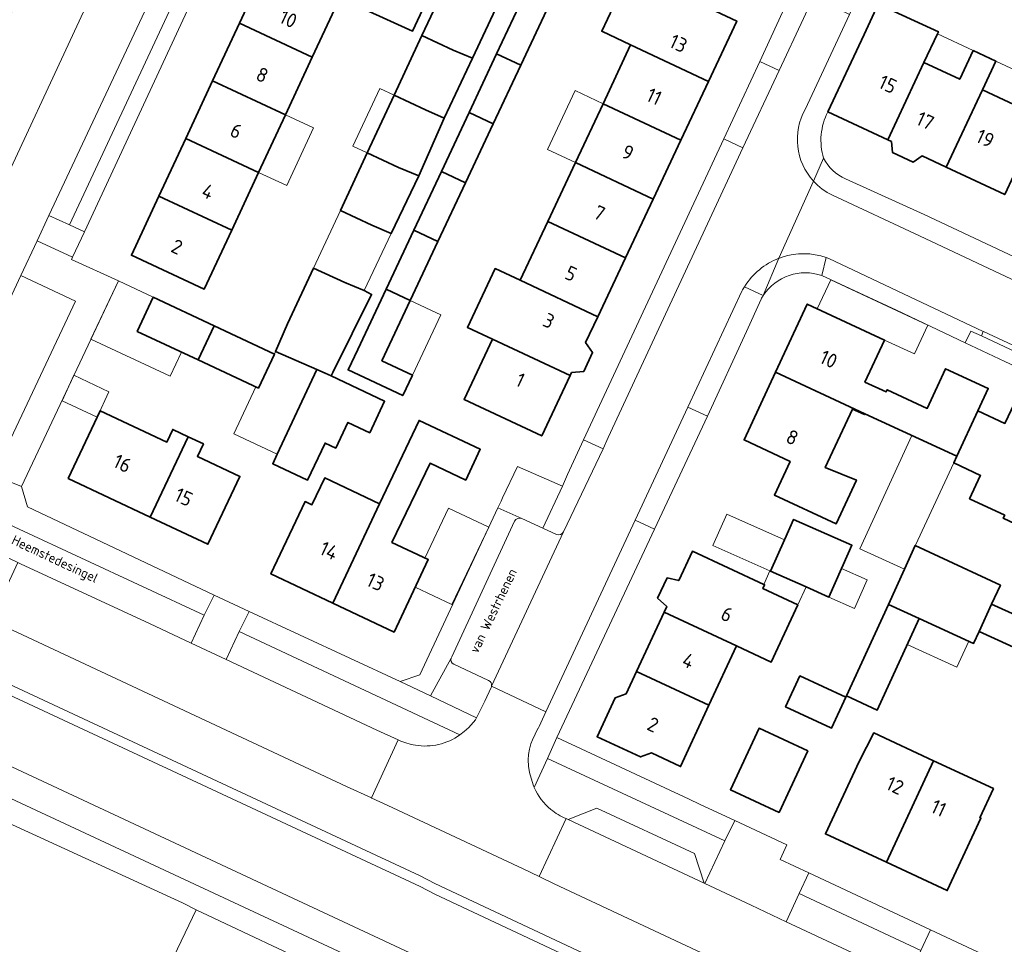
# Model space of a CAD drawing. Header units: metres. Extents: x 149984 to 156489, y 469398 to 478068.
# Tile 516 of 656: x 153760 to 153853, y 473767 to 473854. Entities that reach past the tile are written whole.
import ezdxf
from ezdxf.enums import TextEntityAlignment as Align

# ---------------------------------------------------------------- set-up
doc = ezdxf.new("R2010")
doc.units = ezdxf.units.M
doc.header["$LTSCALE"] = 0.75
for name, color, linetype, lineweight in [('B-WE-GR-BEPLANTING_CULTUUR_HEESTERS-GV', 252, 'Continuous', 18), ('B-WE-GR-BEPLANTING_CULTUUR_ROOS-GV', 252, 'Continuous', 18), ('B-WE-OG-BEBOUWING-GV', 6, 'Continuous', 35), ('B-WE-OG-BEBOUWING-T18', 1, 'Continuous', 18), ('B-WE-OG-BEBOUWING_LUIFEL-GV', 6, 'Continuous', 18), ('B-WE-OG-BEBOUWING_OVERBOUWING-GV', 6, 'Continuous', 18), ('B-WE-OG-TERREIN_BEGROEID-GV', 252, 'Continuous', 18), ('B-WE-OG-TERREIN_ERF-GV', 252, 'Continuous', 18), ('B-WE-OG-TERREIN_OEVER-GV', 252, 'Continuous', 18), ('B-WE-OG-TOPOGRAFIE-T18', 7, 'Continuous', 18), ('B-WE-OG-WATER-GV', 252, 'Continuous', 18), ('B-WE-VH-OPENVERHARDING_BETONELEMENT-GV', 252, 'Continuous', 18), ('B-WE-VH-OPENVERHARDING_BETONSTRAATSTEEN-GV', 252, 'Continuous', 18), ('B-WE-VH-OPENVERHARDING_STRAATBAKSTEEN-GV', 252, 'Continuous', 18), ('B-WE-VH-OPENVERHARDING_TEGEL-GV', 252, 'Continuous', 18)]:
    doc.layers.add(name, color=color, linetype=linetype, lineweight=lineweight)
doc.styles.add('NLCS-ISO-M500-T18', font='NLCS-ISO.ttf', dxfattribs={"height": 0.9})
doc.styles.add('NLCS-ISO-M750-T18', font='NLCS-ISO.ttf', dxfattribs={"height": 1.35})

msp = doc.modelspace()

# ---------------------------------------------------------------- linework, layer by layer
at = {"layer": 'B-WE-GR-BEPLANTING_CULTUUR_HEESTERS-GV', "flags": 128}
for points in [[(153801.646, 473787.058), (153780.935, 473796.761), (153779.696, 473794.154), (153793.851, 473787.51), (153795.839, 473786.608)], [(153800.829, 473794.271), (153798.883, 473790.723)], [(153804.334, 473792.176), (153801.066, 473793.714)], [(153798.883, 473790.723), (153803.2, 473788.65), (153803.971, 473790.228), (153804.59, 473791.521)], [(153795.839, 473786.608), (153795.925, 473786.569)], [(153811.612, 473779.204), (153811.678, 473779.177), (153811.797, 473779.122), (153814.506, 473780.174), (153823.683, 473775.936), (153824.568, 473773.147), (153824.649, 473773.104), (153826.532, 473777.12), (153809.884, 473784.835), (153808.621, 473782.118)]]:
    msp.add_lwpolyline(points, dxfattribs=at)
at = {"layer": 'B-WE-GR-BEPLANTING_CULTUUR_HEESTERS-GV'}
for points in [[(153801.066, 473793.714, -0.400433), (153800.829, 473794.271)], [(153804.627, 473791.645, 0.340171), (153804.334, 473792.176)], [(153804.59, 473791.521, 0.056256), (153804.627, 473791.645)], [(153795.925, 473786.569, 0.071896), (153797.467, 473786.09)], [(153797.467, 473786.09, 0.195716), (153801.646, 473787.058)], [(153808.621, 473782.118, 0.115215), (153810.192, 473780.061)], [(153810.192, 473780.061, 0.073517), (153811.612, 473779.204)]]:
    msp.add_lwpolyline(points, format="xyb", dxfattribs=at)
at = {"layer": 'B-WE-GR-BEPLANTING_CULTUUR_HEESTERS-GV', "flags": 128}
msp.add_lwpolyline([(153844.914, 473766.814), (153833.496, 473772.184), (153832.274, 473769.503), (153843.67, 473764.175)], close=True, dxfattribs=at)
at = {"layer": 'B-WE-GR-BEPLANTING_CULTUUR_ROOS-GV', "flags": 128}
msp.add_lwpolyline([(153758.642, 473803.972), (153760.142, 473803.262), (153760.405, 473803.126), (153772.513, 473797.517), (153776.412, 473795.679), (153777.648, 473798.304), (153760.27, 473806.388), (153752.185, 473810.132)], dxfattribs=at)
at = {"layer": 'B-WE-OG-BEBOUWING-GV', "flags": 128}
for points in [[(153790.367, 473856.248), (153797.187, 473853.116), (153798.382, 473855.68), (153792.898, 473858.235), (153795.415, 473863.636), (153788.98, 473866.634), (153787.861, 473864.232), (153786.13, 473865.037), (153783.522, 473859.434)], [(153790.367, 473856.248), (153783.522, 473859.434), (153780.94, 473853.885), (153787.785, 473850.7)], [(153817.676, 473851.847), (153824.971, 473848.421), (153827.63, 473854.082), (153817.619, 473858.784), (153814.96, 473853.123)], [(153805.027, 473855.253), (153803.217, 473856.096), (153800.278, 473857.464), (153798.066, 473852.713), (153801.012, 473851.359), (153802.815, 473850.585)], [(153810.025, 473855.601), (153807.753, 473856.667), (153805.096, 473851.011), (153807.368, 473849.944)], [(153841.82, 473842.925), (153845.215, 473850.193), (153846.47, 473852.88), (153846.562, 473853.078), (153840.911, 473855.656), (153839.587, 473852.822), (153836.192, 473845.554)], [(153785.266, 473845.287), (153787.785, 473850.7), (153780.94, 473853.885), (153778.421, 473848.473)], [(153795.465, 473847.127), (153798.404, 473845.759), (153800.16, 473844.955), (153802.815, 473850.585), (153801.012, 473851.359), (153798.066, 473852.713)], [(153822.376, 473842.896), (153824.971, 473848.421), (153817.676, 473851.847), (153815.081, 473846.322)], [(153842.167, 473842.763), (153842.274, 473841.735), (153844.2, 473840.836), (153845.056, 473841.414), (153847.312, 473840.36), (153850.707, 473847.628), (153851.951, 473850.32), (153849.833, 473851.309), (153848.578, 473848.622), (153845.215, 473850.193), (153841.82, 473842.925)], [(153807.368, 473849.944), (153805.096, 473851.011), (153802.502, 473845.487), (153804.773, 473844.42)], [(153782.747, 473839.875), (153785.266, 473845.287), (153778.421, 473848.473), (153775.902, 473843.061)], [(153850.707, 473847.628), (153847.312, 473840.36), (153852.804, 473837.795), (153856.199, 473845.062)], [(153795.884, 473840.345), (153797.78, 473839.562), (153800.16, 473844.955), (153798.404, 473845.759), (153795.465, 473847.127), (153792.944, 473841.713)], [(153815.081, 473846.322), (153812.486, 473840.797), (153819.78, 473837.371), (153822.376, 473842.896)], [(153799.906, 473839.962), (153802.178, 473838.895), (153804.773, 473844.42), (153802.502, 473845.487)], [(153773.383, 473837.648), (153780.228, 473834.463), (153782.747, 473839.875), (153775.902, 473843.061)], [(153795.189, 473834.15), (153797.78, 473839.562), (153795.884, 473840.345), (153792.944, 473841.713), (153790.425, 473836.301), (153793.364, 473834.933)], [(153812.486, 473840.797), (153809.89, 473835.272), (153817.185, 473831.845), (153819.78, 473837.371)], [(153802.178, 473838.895), (153799.906, 473839.962), (153797.311, 473834.437), (153799.583, 473833.37)], [(153780.228, 473834.463), (153773.383, 473837.648), (153770.801, 473832.1), (153777.646, 473828.914)], [(153814.59, 473826.32), (153817.185, 473831.845), (153809.89, 473835.272), (153807.295, 473829.747)], [(153794.716, 473828.912), (153796.988, 473827.845), (153799.583, 473833.37), (153797.311, 473834.437)], [(153790.845, 473829.523), (153787.906, 473830.891), (153785.464, 473825.646), (153784.333, 473823.06), (153788.221, 473821.359), (153788.227, 473821.356), (153789.007, 473821.015), (153789.553, 473820.776), (153789.705, 473821.081), (153793.359, 473828.423), (153792.662, 473828.778)], [(153812.136, 473821.095), (153813.27, 473821.18), (153814.104, 473822.968), (153813.45, 473823.893), (153814.59, 473826.32), (153807.295, 473829.747), (153804.95, 473830.849), (153802.355, 473825.324), (153804.7, 473824.222), (153811.995, 473820.795)], [(153796.988, 473827.845), (153794.716, 473828.912), (153792.057, 473823.25), (153791.152, 473821.324), (153796.28, 473818.915), (153797.184, 473820.841), (153794.328, 473822.183)], [(153777.06, 473822.272), (153778.561, 473825.472), (153772.857, 473828.147), (153771.357, 473824.946)], [(153831.286, 473821.118), (153839.671, 473817.22), (153848.288, 473813.215), (153850.279, 473817.498), (153851.248, 473819.584), (153847.248, 473821.443), (153845.517, 473817.72), (153841.748, 473819.472), (153841.653, 473819.268), (153839.675, 473820.186), (153841.509, 473824.131), (153834.255, 473827.504)], [(153778.561, 473825.472), (153777.06, 473822.272), (153782.726, 473819.616), (153784.226, 473822.815)], [(153811.995, 473820.795), (153804.7, 473824.222), (153802.041, 473818.561), (153809.336, 473815.135)], [(153789.007, 473821.015), (153788.227, 473821.356), (153788.221, 473821.359), (153784.501, 473813.415), (153784.075, 473812.519), (153787.336, 473810.97), (153788.994, 473814.46), (153789.986, 473813.989), (153791.131, 473816.4), (153793.177, 473815.428), (153794.582, 473818.388), (153789.553, 473820.776)], [(153831.286, 473821.118), (153828.327, 473814.754), (153832.651, 473812.743), (153831.18, 473809.579), (153836.974, 473806.886), (153838.879, 473810.984), (153835.944, 473812.161), (153838.498, 473817.654), (153839.629, 473817.129), (153839.671, 473817.22)], [(153859.248, 473815.619), (153853.713, 473818.219), (153852.815, 473816.307), (153850.279, 473817.498), (153848.288, 473813.215), (153848.006, 473812.609), (153850.522, 473811.427), (153850.503, 473811.386), (153849.493, 473809.236), (153852.794, 473807.685), (153852.661, 473807.402), (153854.897, 473806.353)], [(153772.571, 473807.515), (153776.126, 473815.058), (153774.693, 473815.736), (153774.137, 473814.551), (153767.864, 473817.495), (153764.884, 473811.138)], [(153794.107, 473808.754), (153789.714, 473799.434), (153795.473, 473796.72), (153798.675, 473803.514), (153795.256, 473805.126), (153798.841, 473812.57), (153802.198, 473810.989), (153803.561, 473813.881), (153797.808, 473816.592)], [(153772.571, 473807.515), (153777.996, 473804.958), (153780.999, 473811.329), (153777.007, 473813.203), (153777.559, 473814.379), (153776.126, 473815.058)], [(153794.107, 473808.754), (153788.95, 473811.184), (153787.76, 473808.661), (153787.109, 473808.968), (153783.906, 473802.172), (153789.714, 473799.434)], [(153837.636, 473803.037), (153838.452, 473804.874), (153832.973, 473807.296), (153832.149, 473805.441), (153832.121, 473805.378), (153830.81, 473802.425), (153834.145, 473800.951), (153836.289, 473800.003), (153837.477, 473802.679)], [(153820.808, 473798.583), (153827.603, 473795.424), (153830.87, 473793.905), (153833.364, 473799.27), (153830.086, 473800.794), (153830.252, 473801.154), (153830.166, 473801.194), (153823.47, 473804.308), (153822.188, 473801.551), (153821.09, 473801.798), (153820.2, 473799.884), (153821.058, 473799.121)], [(153844.766, 473797.994), (153849.877, 473795.655), (153850.387, 473796.769), (153851.567, 473799.349), (153852.39, 473801.105), (153844.401, 473804.849), (153843.381, 473802.62), (153841.87, 473799.318)], [(153827.603, 473795.424), (153820.808, 473798.583), (153818.225, 473793.027), (153825.031, 473789.863)], [(153841.87, 473799.318), (153837.934, 473790.714), (153840.83, 473789.389), (153844.766, 473797.994)], [(153851.567, 473799.349), (153850.387, 473796.769), (153855.818, 473794.285), (153857.024, 473796.852)], [(153818.225, 473793.027), (153817.247, 473790.924), (153816.233, 473790.553), (153814.529, 473786.89), (153818.61, 473784.993), (153819.624, 473785.363), (153822.362, 473784.09), (153825.031, 473789.863)], [(153836.478, 473787.725), (153836.542, 473787.696), (153837.888, 473790.61), (153833.567, 473792.606), (153832.221, 473789.691)], [(153831.616, 473779.785), (153834.302, 473785.56), (153829.733, 473787.685), (153827.047, 473781.91)], [(153841.685, 473775.102), (153846.116, 473784.63), (153840.499, 473787.242), (153839.13, 473784.56), (153835.967, 473777.761)], [(153846.116, 473784.63), (153841.685, 473775.102), (153847.399, 473772.445), (153850.561, 473779.244), (153850.462, 473779.29), (153851.732, 473782.018)]]:
    msp.add_lwpolyline(points, close=True, dxfattribs=at)
at = {"layer": 'B-WE-OG-BEBOUWING_LUIFEL-GV', "flags": 128}
for points in [[(153849.833, 473851.309), (153846.47, 473852.88), (153845.215, 473850.193), (153848.578, 473848.622)], [(153856.199, 473845.062), (153857.371, 473847.561), (153857.455, 473847.739), (153851.951, 473850.32), (153850.707, 473847.628)], [(153795.465, 473847.127), (153794.124, 473847.751), (153791.603, 473842.337), (153792.944, 473841.713)], [(153815.081, 473846.322), (153812.454, 473847.556), (153809.859, 473842.031), (153812.486, 473840.797)], [(153787.915, 473844.054), (153785.266, 473845.287), (153782.747, 473839.875), (153785.396, 473838.642)], [(153787.906, 473830.891), (153792.662, 473828.778), (153795.189, 473834.15), (153790.425, 473836.301)], [(153772.857, 473828.147), (153769.588, 473829.687), (153767.012, 473824.219), (153774.435, 473820.739), (153775.497, 473823.005), (153771.357, 473824.946)], [(153836.468, 473829.793), (153835.194, 473827.067), (153841.509, 473824.131), (153844.317, 473822.825), (153845.578, 473825.535)], [(153797.184, 473820.841), (153799.845, 473826.503), (153796.988, 473827.845), (153794.328, 473822.183)], [(153784.226, 473822.815), (153782.726, 473819.616), (153782.493, 473819.725), (153780.429, 473815.326), (153784.501, 473813.415), (153788.221, 473821.359), (153784.333, 473823.06)], [(153768.701, 473819.281), (153765.413, 473820.823), (153764.29, 473818.439), (153767.583, 473816.895)], [(153797.456, 473800.928), (153800.901, 473799.292), (153804.356, 473806.568), (153800.584, 473808.359), (153798.355, 473803.665), (153798.675, 473803.514)], [(153832.121, 473805.378), (153826.701, 473807.785), (153825.39, 473804.832), (153830.75, 473802.452), (153830.81, 473802.425)], [(153830.166, 473801.194), (153830.252, 473801.154), (153830.086, 473800.794), (153833.364, 473799.27), (153834.145, 473800.951), (153830.81, 473802.425), (153830.75, 473802.452)], [(153839.867, 473801.618), (153837.477, 473802.679), (153836.289, 473800.003), (153838.679, 473798.942)], [(153843.644, 473795.542), (153848.29, 473793.416), (153849.412, 473795.868), (153844.766, 473797.994)]]:
    msp.add_lwpolyline(points, close=True, dxfattribs=at)
at = {"layer": 'B-WE-OG-BEBOUWING_OVERBOUWING-GV', "flags": 128}
msp.add_lwpolyline([(153848.288, 473813.215), (153844.074, 473815.174), (153839.206, 473804.529), (153843.381, 473802.62), (153844.409, 473804.867), (153848.006, 473812.609)], close=True, dxfattribs=at)
at = {"layer": 'B-WE-OG-TERREIN_BEGROEID-GV', "flags": 128}
for points in [[(153747.459, 473814.832), (153747.962, 473815.702), (153748.492, 473816.806), (153757.21, 473835.412), (153766.713, 473855.817), (153775.6, 473874.819), (153770.091, 473877.406), (153749.598, 473833.665), (153749.591, 473833.65)], [(153859.035, 473750.339), (153843.153, 473757.766), (153810.487, 473773.082), (153809.149, 473773.749), (153809.087, 473773.778), (153807.571, 473774.487), (153794.874, 473780.427), (153793.391, 473781.121), (153793.344, 473781.143), (153790.993, 473782.225), (153757.614, 473797.84), (153756.074, 473798.551), (153751.015, 473800.888), (153745.322, 473803.56), (153744.936, 473802.738), (153737.117, 473806.408), (153737.503, 473807.231), (153737.255, 473807.347), (153735.71, 473808.072), (153728.715, 473811.32), (153711.847, 473819.343), (153707.409, 473821.429), (153706.357, 473821.798)], [(153856.786, 473735.849), (153849.089, 473739.372), (153829.262, 473748.556), (153745.963, 473787.382), (153722.154, 473798.518), (153715.41, 473801.7), (153711.731, 473803.467), (153710.073, 473804.303), (153709.392, 473804.694), (153708.156, 473805.481), (153707.789, 473805.736), (153706.969, 473806.35), (153706.019, 473807.13), (153703.579, 473809.223), (153698.47, 473811.61), (153697.226, 473812.169), (153700.177, 473818.327), (153698.253, 473819.302), (153697.494, 473818.215), (153696.369, 473816.331)], [(153698.572, 473819.759), (153698.253, 473819.302), (153700.177, 473818.327), (153701, 473817.91), (153701.412, 473818.723), (153708.58, 473815.47), (153797.91, 473773.83), (153799.3, 473773.12), (153935.22, 473709.28), (153945.136, 473704.547), (153944.77, 473703.72), (153945.368, 473703.457), (153946.784, 473702.834), (153949.235, 473708.039), (153949.352, 473707.949)], [(153759.241, 473778.821), (153775.602, 473771.294), (153776.878, 473770.645), (153802.122, 473758.753), (153822.567, 473749.173), (153848.446, 473736.991), (153872.9, 473725.535)]]:
    msp.add_lwpolyline(points, dxfattribs=at)
at = {"layer": 'B-WE-OG-TERREIN_ERF-GV', "flags": 128}
for points in [[(153787.785, 473850.7), (153785.266, 473845.287), (153782.747, 473839.875), (153780.228, 473834.463), (153777.646, 473828.914), (153770.801, 473832.1), (153773.383, 473837.648), (153775.902, 473843.061), (153778.421, 473848.473), (153780.94, 473853.885), (153783.522, 473859.434), (153786.13, 473865.037), (153787.861, 473864.232), (153788.98, 473866.634), (153795.415, 473863.636), (153792.898, 473858.235), (153798.382, 473855.68), (153797.187, 473853.116), (153790.367, 473856.248)], [(153799.583, 473833.37), (153796.988, 473827.845), (153794.328, 473822.183), (153797.184, 473820.841), (153796.28, 473818.915), (153791.152, 473821.324), (153792.057, 473823.25), (153794.716, 473828.912), (153797.311, 473834.437), (153799.906, 473839.962), (153802.502, 473845.487), (153805.096, 473851.011), (153807.753, 473856.667), (153810.304, 473862.098), (153809.481, 473862.484), (153810.764, 473865.217), (153812.924, 473864.203), (153816.213, 473862.659), (153814.93, 473859.926), (153812.576, 473861.032), (153810.025, 473855.601), (153807.368, 473849.944), (153804.773, 473844.42), (153802.178, 473838.895)], [(153795.465, 473847.127), (153798.066, 473852.713), (153800.278, 473857.464), (153799.39, 473857.878), (153800.959, 473861.247), (153806.596, 473858.622), (153805.027, 473855.253), (153802.815, 473850.585), (153800.16, 473844.955), (153797.78, 473839.562), (153795.189, 473834.15), (153793.364, 473834.933), (153790.425, 473836.301), (153792.944, 473841.713)], [(153809.89, 473835.272), (153812.486, 473840.797), (153815.081, 473846.322), (153817.676, 473851.847), (153814.96, 473853.123), (153817.619, 473858.784), (153827.63, 473854.082), (153824.971, 473848.421), (153822.376, 473842.896), (153819.78, 473837.371), (153817.185, 473831.845), (153814.59, 473826.32), (153813.45, 473823.893), (153814.104, 473822.968), (153813.27, 473821.18), (153812.136, 473821.095), (153811.995, 473820.795), (153809.336, 473815.135), (153802.041, 473818.561), (153804.7, 473824.222), (153802.355, 473825.324), (153804.95, 473830.849), (153807.295, 473829.747)], [(153787.906, 473830.891), (153790.845, 473829.523), (153792.662, 473828.778), (153793.359, 473828.423), (153789.705, 473821.081), (153789.553, 473820.776), (153794.582, 473818.388), (153793.177, 473815.428), (153791.131, 473816.4), (153789.986, 473813.989), (153788.994, 473814.46), (153787.336, 473810.97), (153784.075, 473812.519), (153784.501, 473813.415), (153788.221, 473821.359), (153784.333, 473823.06), (153785.464, 473825.646)], [(153782.726, 473819.616), (153777.06, 473822.272), (153771.357, 473824.946), (153772.857, 473828.147), (153778.561, 473825.472), (153784.226, 473822.815)], [(153776.126, 473815.058), (153777.559, 473814.379), (153777.007, 473813.203), (153780.999, 473811.329), (153777.996, 473804.958), (153772.571, 473807.515), (153764.884, 473811.138), (153767.864, 473817.495), (153774.137, 473814.551), (153774.693, 473815.736)], [(153789.714, 473799.434), (153783.906, 473802.172), (153787.109, 473808.968), (153787.76, 473808.661), (153788.95, 473811.184), (153794.107, 473808.754), (153797.808, 473816.592), (153803.561, 473813.881), (153802.198, 473810.989), (153798.841, 473812.57), (153795.256, 473805.126), (153798.675, 473803.514), (153795.473, 473796.72)], [(153832.149, 473805.441), (153832.973, 473807.296), (153838.452, 473804.874), (153837.636, 473803.037), (153837.477, 473802.679), (153836.289, 473800.003), (153834.145, 473800.951), (153830.81, 473802.425), (153832.121, 473805.378)], [(153822.362, 473784.09), (153819.624, 473785.363), (153818.61, 473784.993), (153814.529, 473786.89), (153816.233, 473790.553), (153817.247, 473790.924), (153818.225, 473793.027), (153820.808, 473798.583), (153821.058, 473799.121), (153820.2, 473799.884), (153821.09, 473801.798), (153822.188, 473801.551), (153823.47, 473804.308), (153830.166, 473801.194), (153830.252, 473801.154), (153830.086, 473800.794), (153833.364, 473799.27), (153830.87, 473793.905), (153827.603, 473795.424), (153825.031, 473789.863)], [(153862.45, 473794.371), (153867.876, 473791.889), (153873.437, 473789.345), (153878.543, 473787.01), (153879.795, 473789.748), (153882.533, 473788.495), (153880.101, 473783.178), (153872.231, 473786.777), (153866.67, 473789.321), (153861.244, 473791.803), (153855.818, 473794.285), (153850.387, 473796.769), (153849.877, 473795.655), (153844.766, 473797.994), (153840.83, 473789.389), (153837.934, 473790.714), (153841.87, 473799.318), (153843.381, 473802.62), (153844.401, 473804.849), (153852.39, 473801.105), (153851.567, 473799.349), (153857.024, 473796.852)], [(153836.542, 473787.696), (153836.478, 473787.725), (153832.221, 473789.691), (153833.567, 473792.606), (153837.888, 473790.61)], [(153827.047, 473781.91), (153829.733, 473787.685), (153834.302, 473785.56), (153831.616, 473779.785)], [(153841.685, 473775.102), (153835.967, 473777.761), (153839.13, 473784.56), (153840.499, 473787.242), (153846.116, 473784.63), (153851.732, 473782.018), (153850.462, 473779.29), (153850.561, 473779.244), (153847.399, 473772.445)]]:
    msp.add_lwpolyline(points, close=True, dxfattribs=at)
for points in [[(153777.71, 473858.636), (153766.394, 473834.283), (153765.275, 473831.905), (153765.183, 473831.692), (153769.584, 473829.679), (153760.494, 473810.38), (153761.053, 473808.471), (153778.563, 473800.194), (153781.851, 473798.659), (153796.048, 473792.084), (153797.892, 473792.716), (153805.213, 473808.387), (153805.507, 473809.016), (153805.654, 473809.33), (153807.039, 473812.268), (153807.05, 473812.263), (153811.271, 473810.412), (153811.753, 473811.522), (153813.243, 473814.774), (153826.419, 473843.021), (153829.802, 473850.274), (153833.01, 473857.27)], [(153840.911, 473855.656), (153846.562, 473853.078), (153846.47, 473852.88), (153845.215, 473850.193), (153848.578, 473848.622), (153849.833, 473851.309), (153851.951, 473850.32), (153850.707, 473847.628), (153856.199, 473845.062)], [(153852.804, 473837.795), (153847.312, 473840.36), (153845.056, 473841.414), (153844.2, 473840.836), (153842.274, 473841.735), (153842.167, 473842.763), (153841.82, 473842.925), (153836.192, 473845.554)], [(153837.851, 473839.276), (153845.22, 473835.926), (153860.608, 473828.701), (153869.011, 473824.773), (153874.65, 473822.109)], [(153852.803, 473822.124), (153849.075, 473823.884), (153842.63, 473826.927), (153835.632, 473830.181)], [(153829.915, 473827.967), (153828.541, 473824.927), (153824.882, 473816.991), (153819.906, 473806.386), (153819.904, 473806.383), (153810.754, 473786.827), (153823.165, 473781.023), (153824.145, 473780.564), (153827.445, 473779.021), (153832.353, 473776.736), (153831.707, 473775.351), (153834.389, 473774.102), (153845.82, 473768.755), (153852.707, 473765.536), (153864.685, 473759.935)], [(153854.897, 473806.353), (153852.661, 473807.402), (153852.794, 473807.685), (153849.493, 473809.236), (153850.503, 473811.386), (153850.522, 473811.427), (153848.006, 473812.609), (153848.288, 473813.215), (153839.671, 473817.22), (153839.629, 473817.129), (153838.498, 473817.654), (153835.944, 473812.161), (153838.879, 473810.984), (153836.974, 473806.886), (153831.18, 473809.579), (153832.651, 473812.743), (153828.327, 473814.754), (153831.286, 473821.118), (153834.255, 473827.504), (153841.509, 473824.131), (153839.675, 473820.186), (153841.653, 473819.268), (153841.748, 473819.472), (153845.517, 473817.72), (153847.248, 473821.443), (153851.248, 473819.584), (153850.279, 473817.498), (153852.815, 473816.307)]]:
    msp.add_lwpolyline(points, dxfattribs=at)
at = {"layer": 'B-WE-OG-TERREIN_ERF-GV'}
for points in [[(153836.192, 473845.554, 0.197521), (153835.793, 473841.205)], [(153835.793, 473841.205, 0.177327), (153837.851, 473839.276)], [(153835.632, 473830.181, 0.344579), (153830.126, 473828.32)], [(153830.126, 473828.32, 0.025022), (153829.915, 473827.967)]]:
    msp.add_lwpolyline(points, format="xyb", dxfattribs=at)
at = {"layer": 'B-WE-OG-TERREIN_OEVER-GV', "flags": 128}
msp.add_lwpolyline([(153701, 473817.91), (153708.58, 473814.47), (153797.91, 473772.83), (153799.3, 473772.12), (153935.22, 473708.28), (153944.77, 473703.72), (153945.136, 473704.547), (153935.22, 473709.28), (153799.3, 473773.12), (153797.91, 473773.83), (153708.58, 473815.47), (153701.412, 473818.723)], close=True, dxfattribs=at)
msp.add_lwpolyline([(153879.374, 473728.077), (153700.632, 473811.6), (153702.635, 473810.006), (153703.579, 473809.223), (153706.019, 473807.13), (153706.969, 473806.35), (153707.789, 473805.736), (153708.156, 473805.481), (153709.392, 473804.694), (153710.073, 473804.303), (153711.731, 473803.467), (153715.41, 473801.7), (153722.154, 473798.518), (153745.963, 473787.382), (153829.262, 473748.556), (153849.089, 473739.372), (153856.786, 473735.849)], dxfattribs=at)
at = {"layer": 'B-WE-OG-WATER-GV', "flags": 128}
msp.add_lwpolyline([(153698.47, 473812.61), (153700.632, 473811.6), (153879.374, 473728.077), (153919.28, 473709.43), (153942.58, 473698.89), (153944.77, 473703.72), (153935.22, 473708.28), (153799.3, 473772.12), (153797.91, 473772.83), (153708.58, 473814.47), (153701, 473817.91)], close=True, dxfattribs=at)
at = {"layer": 'B-WE-VH-OPENVERHARDING_BETONELEMENT-GV', "flags": 128}
msp.add_lwpolyline([(153850.604, 473824.537), (153856.067, 473821.975), (153856.259, 473822.386), (153850.793, 473824.942), (153850.783, 473824.947)], close=True, dxfattribs=at)
at = {"layer": 'B-WE-VH-OPENVERHARDING_BETONSTRAATSTEEN-GV', "flags": 128}
for points in [[(153776.35, 473859.287), (153777.597, 473861.964), (153779.708, 473866.477), (153777.837, 473867.393), (153775.71, 473862.844), (153774.468, 473860.176), (153763.063, 473835.836), (153764.98, 473834.943)], [(153766.394, 473834.283), (153764.98, 473834.943), (153763.063, 473835.836), (153761.949, 473833.446), (153765.275, 473831.905)], [(153753.629, 473815.654), (153758.743, 473813.277), (153765.555, 473827.786), (153760.431, 473830.193)], [(153855.21, 473820.988), (153855.533, 473820.835), (153856.067, 473821.975), (153850.604, 473824.537), (153849.613, 473824.968), (153849.075, 473823.884), (153852.803, 473822.124)], [(153818.1, 473807.223), (153819.904, 473806.383), (153819.906, 473806.386), (153824.882, 473816.991), (153823.054, 473817.836)], [(153776.412, 473795.679), (153779.696, 473794.154), (153780.935, 473796.761), (153781.851, 473798.659), (153778.563, 473800.194), (153777.648, 473798.304)], [(153811.797, 473779.122), (153824.568, 473773.147), (153823.683, 473775.936), (153814.506, 473780.174)], [(153827.445, 473779.021), (153826.532, 473777.12), (153824.649, 473773.104), (153829.005, 473771.062), (153832.274, 473769.503), (153833.496, 473772.184), (153834.389, 473774.102), (153831.707, 473775.351), (153832.353, 473776.736)], [(153776.878, 473770.645), (153774.433, 473765.541), (153774.587, 473765.427), (153784.869, 473760.676), (153791.186, 473757.633), (153800.005, 473753.47), (153802.975, 473752.119), (153808.42, 473749.568), (153820.473, 473743.939), (153820.713, 473743.793), (153826.139, 473741.228), (153838.902, 473735.302), (153844.367, 473732.719), (153846.362, 473731.745), (153856.605, 473726.986), (153862.079, 473724.408), (153870.396, 473720.504), (153872.9, 473725.535), (153848.446, 473736.991), (153822.567, 473749.173), (153802.122, 473758.753)], [(153844.914, 473766.814), (153843.67, 473764.175), (153850.544, 473760.945), (153851.784, 473763.543), (153852.707, 473765.536), (153845.82, 473768.755)]]:
    msp.add_lwpolyline(points, close=True, dxfattribs=at)
for points in [[(153834.462, 473856.552), (153833.01, 473857.27), (153829.802, 473850.274), (153831.606, 473849.436), (153833.893, 473854.323), (153834.655, 473855.95)], [(153835.632, 473830.181), (153836.036, 473831.887)], [(153828.362, 473829.14), (153830.126, 473828.32), (153831.59, 473831.805)], [(153831.59, 473831.805), (153830.126, 473828.32)], [(153811.375, 473806.132), (153815.081, 473813.924), (153813.243, 473814.774), (153811.753, 473811.522), (153811.271, 473810.412), (153809.431, 473806.471)], [(153806.772, 473807.12), (153800.89, 473794.382), (153800.829, 473794.271)], [(153810.722, 473805.868), (153809.431, 473806.471), (153807.473, 473807.385)], [(153804.627, 473791.645), (153811.375, 473806.132)], [(153809.431, 473806.471), (153810.722, 473805.868)], [(153801.066, 473793.714), (153804.334, 473792.176)], [(153804.59, 473791.521), (153803.971, 473790.228), (153803.2, 473788.65), (153803.1, 473788.46), (153802.48, 473787.75), (153802.04, 473787.37), (153801.646, 473787.058)], [(153809.076, 473787.838), (153809.718, 473789.225), (153804.627, 473791.645)], [(153808.621, 473782.118), (153808.51, 473782.36), (153808.17, 473783.54), (153808.1, 473784.14), (153808.07, 473784.71), (153808.1, 473785.23), (153808.17, 473785.72), (153808.3, 473786.21), (153808.45, 473786.6), (153808.958, 473787.667), (153808.99, 473787.652), (153809.076, 473787.838)], [(153795.925, 473786.569), (153795.839, 473786.608), (153793.344, 473781.143), (153793.391, 473781.121), (153794.874, 473780.427), (153807.571, 473774.487), (153809.087, 473773.778), (153811.612, 473779.204)], [(153774.433, 473765.541), (153776.878, 473770.645), (153775.602, 473771.294), (153759.241, 473778.821), (153757.897, 473779.453), (153755.556, 473774.406), (153756.848, 473773.756)]]:
    msp.add_lwpolyline(points, dxfattribs=at)
at = {"layer": 'B-WE-VH-OPENVERHARDING_BETONSTRAATSTEEN-GV'}
for points in [[(153831.89, 473831.911, 0.013948), (153831.59, 473831.805)], [(153836.036, 473831.887, 0.162566), (153831.89, 473831.911)], [(153831.59, 473831.805, 0.164439), (153828.362, 473829.14)], [(153830.126, 473828.32, -0.344579), (153835.632, 473830.181)], [(153807.473, 473807.385, 0.349681), (153806.772, 473807.12)], [(153811.375, 473806.132, -0.367519), (153810.722, 473805.868)], [(153810.722, 473805.868, 0.367519), (153811.375, 473806.132)], [(153800.829, 473794.271, 0.400433), (153801.066, 473793.714)], [(153804.334, 473792.176, -0.340171), (153804.627, 473791.645)], [(153804.627, 473791.645, -0.056256), (153804.59, 473791.521)], [(153797.467, 473786.09, -0.071896), (153795.925, 473786.569)], [(153801.646, 473787.058, -0.195716), (153797.467, 473786.09)], [(153810.192, 473780.061, -0.115215), (153808.621, 473782.118)], [(153811.612, 473779.204, -0.073517), (153810.192, 473780.061)]]:
    msp.add_lwpolyline(points, format="xyb", dxfattribs=at)
at = {"layer": 'B-WE-VH-OPENVERHARDING_STRAATBAKSTEEN-GV', "flags": 128}
for points in [[(153766.713, 473855.817), (153757.21, 473835.412), (153748.492, 473816.806), (153747.962, 473815.702), (153752.698, 473813.524), (153752.847, 473814.023), (153753.629, 473815.654), (153760.431, 473830.193), (153761.949, 473833.446), (153763.063, 473835.836), (153774.468, 473860.176)], [(153834.655, 473855.95), (153833.893, 473854.323), (153831.606, 473849.436), (153828.211, 473842.178), (153815.555, 473814.984), (153815.081, 473813.924), (153811.375, 473806.132)], [(153834.059, 473845.787), (153838.213, 473854.697), (153834.462, 473856.552)], [(153834.834, 473839.06), (153831.59, 473831.805)], [(153831.59, 473831.805), (153834.834, 473839.06)], [(153873.679, 473820.358), (153867.995, 473822.983), (153844.803, 473833.928), (153836.629, 473837.727)], [(153836.036, 473831.887), (153836.27, 473831.802), (153843.297, 473828.468), (153850.783, 473824.947), (153850.793, 473824.942), (153856.259, 473822.386), (153866.154, 473817.672), (153871.445, 473815.248), (153880.762, 473810.84), (153888.238, 473807.342), (153890.979, 473806.071), (153891.144, 473805.98), (153904.291, 473799.758), (153920.321, 473792.279), (153926.742, 473789.251), (153930.587, 473798.001)], [(153811.375, 473806.132), (153804.627, 473791.645), (153809.718, 473789.225), (153818.1, 473807.223), (153823.054, 473817.836), (153828.128, 473828.73)], [(153862.531, 473755.338), (153850.544, 473760.945), (153843.67, 473764.175), (153832.274, 473769.503), (153829.005, 473771.062), (153824.649, 473773.104), (153824.568, 473773.147), (153811.797, 473779.122), (153811.678, 473779.177), (153811.612, 473779.204), (153809.087, 473773.778), (153809.149, 473773.749), (153810.487, 473773.082), (153843.153, 473757.766), (153859.035, 473750.339)]]:
    msp.add_lwpolyline(points, dxfattribs=at)
at = {"layer": 'B-WE-VH-OPENVERHARDING_STRAATBAKSTEEN-GV'}
for points in [[(153834.834, 473839.06, -0.322124), (153834.059, 473845.787)], [(153836.629, 473837.727, -0.097771), (153834.834, 473839.06)], [(153831.59, 473831.805, -0.013948), (153831.89, 473831.911)], [(153831.89, 473831.911, -0.162566), (153836.036, 473831.887)], [(153828.362, 473829.14, -0.164439), (153831.59, 473831.805)], [(153828.128, 473828.73, -0.018918), (153828.362, 473829.14)]]:
    msp.add_lwpolyline(points, format="xyb", dxfattribs=at)
at = {"layer": 'B-WE-VH-OPENVERHARDING_STRAATBAKSTEEN-GV', "flags": 128}
msp.add_lwpolyline([(153760.142, 473803.262), (153757.614, 473797.84), (153790.993, 473782.225), (153793.344, 473781.143), (153795.839, 473786.608), (153793.851, 473787.51), (153779.696, 473794.154), (153776.412, 473795.679), (153772.513, 473797.517), (153760.405, 473803.126)], close=True, dxfattribs=at)
at = {"layer": 'B-WE-VH-OPENVERHARDING_TEGEL-GV', "flags": 128}
for points in [[(153781.603, 473866.89), (153780.21, 473867.552), (153778.324, 473868.434), (153777.837, 473867.393), (153779.708, 473866.477), (153777.597, 473861.964), (153776.35, 473859.287), (153764.98, 473834.943), (153766.394, 473834.283), (153777.71, 473858.636), (153778.997, 473861.266)], [(153826.419, 473843.021), (153828.211, 473842.178), (153831.606, 473849.436), (153829.802, 473850.274)], [(153815.081, 473813.924), (153815.555, 473814.984), (153828.211, 473842.178), (153826.419, 473843.021), (153813.243, 473814.774)], [(153761.949, 473833.446), (153760.431, 473830.193), (153765.555, 473827.786), (153758.743, 473813.277), (153753.629, 473815.654), (153752.847, 473814.023), (153752.698, 473813.524), (153760.494, 473810.38), (153769.584, 473829.679), (153765.183, 473831.692), (153765.275, 473831.905)], [(153849.075, 473823.884), (153849.613, 473824.968), (153850.604, 473824.537), (153850.783, 473824.947), (153843.297, 473828.468), (153836.27, 473831.802), (153836.036, 473831.887), (153835.632, 473830.181), (153842.63, 473826.927)], [(153807.473, 473807.385), (153809.431, 473806.471), (153811.271, 473810.412), (153807.05, 473812.263), (153807.039, 473812.268), (153805.654, 473809.33), (153805.507, 473809.016), (153805.213, 473808.387)], [(153809.718, 473789.225), (153809.076, 473787.838), (153808.99, 473787.652), (153808.958, 473787.667), (153808.45, 473786.6), (153808.3, 473786.21), (153808.17, 473785.72), (153808.1, 473785.23), (153808.07, 473784.71), (153808.1, 473784.14), (153808.17, 473783.54), (153808.51, 473782.36), (153808.621, 473782.118), (153809.884, 473784.835), (153810.754, 473786.827), (153819.904, 473806.383), (153818.1, 473807.223)], [(153781.851, 473798.659), (153780.935, 473796.761), (153801.646, 473787.058), (153802.04, 473787.37), (153802.48, 473787.75), (153803.1, 473788.46), (153803.2, 473788.65), (153798.883, 473790.723), (153796.048, 473792.084)], [(153809.884, 473784.835), (153826.532, 473777.12), (153827.445, 473779.021), (153824.145, 473780.564), (153823.165, 473781.023), (153810.754, 473786.827)], [(153844.914, 473766.814), (153845.82, 473768.755), (153834.389, 473774.102), (153833.496, 473772.184)]]:
    msp.add_lwpolyline(points, close=True, dxfattribs=at)
for points in [[(153843.583, 473861.264), (153843.54, 473861.284), (153844.598, 473863.549), (153845.252, 473864.935), (153843.386, 473865.898), (153842.539, 473863.886), (153840.598, 473859.811), (153838.213, 473854.697), (153834.059, 473845.787)], [(153836.192, 473845.554), (153839.587, 473852.822), (153840.911, 473855.656), (153843.583, 473861.264)], [(153835.793, 473841.205), (153834.834, 473839.06)], [(153834.834, 473839.06), (153835.793, 473841.205)], [(153874.65, 473822.109), (153869.011, 473824.773), (153860.608, 473828.701), (153845.22, 473835.926), (153837.851, 473839.276)], [(153836.629, 473837.727), (153844.803, 473833.928), (153867.995, 473822.983), (153873.679, 473820.358)], [(153830.126, 473828.32), (153828.362, 473829.14)], [(153828.128, 473828.73), (153823.054, 473817.836), (153824.882, 473816.991), (153828.541, 473824.927), (153829.915, 473827.967)], [(153752.185, 473810.132), (153760.27, 473806.388), (153777.648, 473798.304), (153778.563, 473800.194), (153761.053, 473808.471), (153760.494, 473810.38), (153752.698, 473813.524)], [(153807.473, 473807.385), (153805.213, 473808.387), (153797.892, 473792.716), (153796.048, 473792.084), (153798.883, 473790.723), (153800.829, 473794.271)], [(153800.829, 473794.271), (153800.89, 473794.382), (153806.772, 473807.12)]]:
    msp.add_lwpolyline(points, dxfattribs=at)
at = {"layer": 'B-WE-VH-OPENVERHARDING_TEGEL-GV'}
for points in [[(153834.059, 473845.787, 0.322124), (153834.834, 473839.06)], [(153835.793, 473841.205, -0.197521), (153836.192, 473845.554)], [(153837.851, 473839.276, -0.177327), (153835.793, 473841.205)], [(153834.834, 473839.06, 0.097771), (153836.629, 473837.727)], [(153828.362, 473829.14, 0.018918), (153828.128, 473828.73)], [(153829.915, 473827.967, -0.025022), (153830.126, 473828.32)], [(153806.772, 473807.12, -0.349681), (153807.473, 473807.385)]]:
    msp.add_lwpolyline(points, format="xyb", dxfattribs=at)

# ---------------------------------------------------------------- texts
at = {"layer": 'B-WE-OG-BEBOUWING-T18', "style": 'NLCS-ISO-M750-T18'}
for s, rotation, p in [('10', 335.1, (153785.538, 473854.284)), ('13', 334.9, (153822.16, 473851.985)), ('8', 335.1, (153783.091, 473849.027)), ('15', 335, (153841.82, 473848.15)), ('11', 334.9, (153819.882, 473846.995)), ('17', 335, (153845.336, 473844.72)), ('6', 335.1, (153780.644, 473843.769)), ('19', 335, (153850.966, 473843.068)), ('9', 334.9, (153817.415, 473841.745)), ('4', 335.1, (153777.993, 473838.073)), ('7', 334.9, (153814.745, 473836.059)), ('2', 335.1, (153775.085, 473832.891)), ('5', 334.9, (153812.075, 473830.374)), ('3', 334.9, (153809.993, 473825.943)), ('10', 335.1, (153836.266, 473822.341)), ('1', 334.9, (153807.316, 473820.382)), ('8', 335.1, (153832.852, 473814.999)), ('16', 334.9, (153769.963, 473812.549)), ('15', 334.9, (153775.714, 473809.391)), ('14', 334.8, (153789.359, 473804.36)), ('13', 334.8, (153793.728, 473801.424)), ('6', 335.1, (153826.715, 473798.387)), ('4', 335.1, (153823.1, 473794.024)), ('2', 335.2, (153819.776, 473788.028)), ('12', 335.1, (153842.493, 473782.306)), ('11', 335.1, (153846.59, 473780.191))]:
    msp.add_text(s, height=1.35, rotation=rotation, dxfattribs=at).set_placement(p, align=Align.MIDDLE)
at = {"layer": 'B-WE-OG-TOPOGRAFIE-T18', "style": 'NLCS-ISO-M500-T18'}
for s, rotation, p in [('Heemstedesingel', 334.8, (153763.575, 473803.455)), ('van Westrhenen', 64.4, (153804.771, 473798.713))]:
    msp.add_text(s, height=0.9, rotation=rotation, dxfattribs=at).set_placement(p, align=Align.MIDDLE)

doc.saveas('drawing.dxf')
